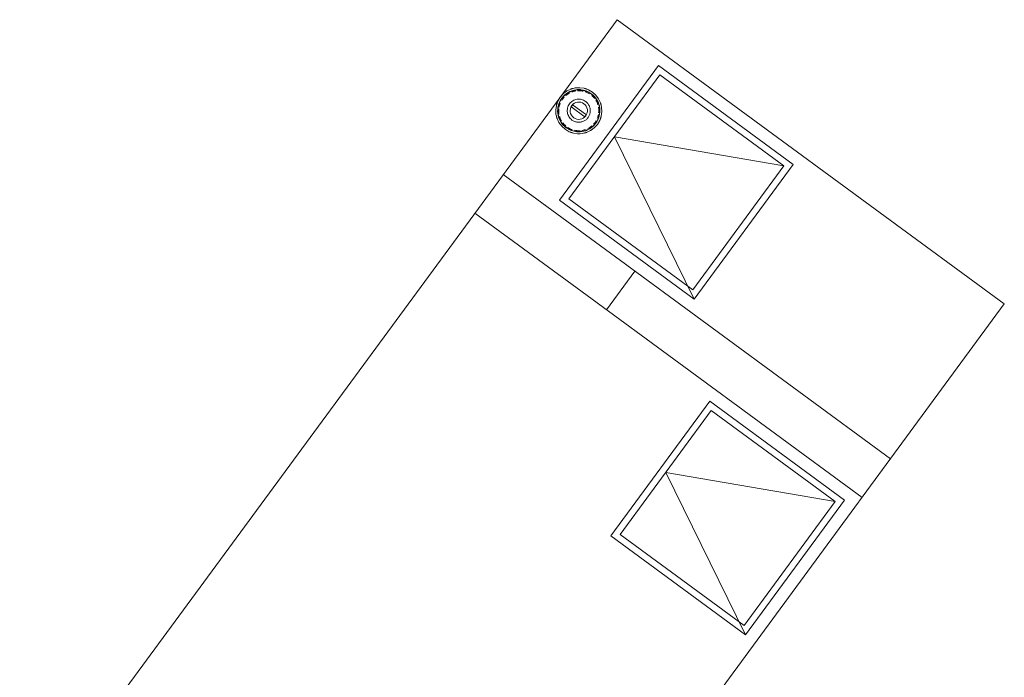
# Model space of a CAD drawing. Header units: metres. Extents: x 135583 to 135939, y 457896 to 458258.
# Tile 384 of 599: x 135789.99 to 135795.11, y 457967.91 to 457971.33. Entities that reach past the tile are written whole.
import ezdxf

# ---------------------------------------------------------------- set-up
doc = ezdxf.new("R2010")
doc.units = ezdxf.units.M
doc.linetypes.add('Hidden', pattern=[4, 2, -2])
doc.layers.add('NIEUWE INSTALLATIE', color=250, linetype='Continuous', lineweight=0)

msp = doc.modelspace()

# ---------------------------------------------------------------- linework, layer by layer
at = {"layer": 'NIEUWE INSTALLATIE'}
for p, q in [((135793.0993, 457971.3291), (135789.9909, 457967.0982)), ((135793.0993, 457971.3291), (135789.9909, 457967.0982)), ((135795.114, 457969.8489), (135793.0993, 457971.3291)), ((135795.114, 457969.8489), (135793.0993, 457971.3291)), ((135793.3147, 457971.0902), (135792.7996, 457970.3891)), ((135794.0158, 457970.5751), (135793.3147, 457971.0902)), ((135792.8652, 457970.8726), (135792.9271, 457970.8271)), ((135792.9348, 457970.8376), (135792.8729, 457970.8831)), ((135793.0853, 457970.7189), (135793.9669, 457970.5676)), ((135793.5007, 457969.874), (135793.0853, 457970.7189)), ((135793.5007, 457969.874), (135794.0158, 457970.5751)), ((135792.5072, 457970.5232), (135793.0915, 457970.094)), ((135792.5072, 457970.5232), (135793.0915, 457970.094)), ((135792.7996, 457970.3891), (135793.5007, 457969.874)), ((135792.9435, 457969.8925), (135792.3592, 457970.3217)), ((135792.9435, 457969.8925), (135792.3592, 457970.3217)), ((135793.0915, 457970.094), (135794.5219, 457969.043)), ((135793.0915, 457970.094), (135794.5219, 457969.043)), ((135793.1922, 457970.02), (135793.0442, 457969.8185)), ((135793.1922, 457970.02), (135793.0442, 457969.8185)), ((135794.3739, 457968.8416), (135792.9435, 457969.8925)), ((135794.3739, 457968.8416), (135792.9435, 457969.8925)), ((135792.0057, 457965.618), (135795.114, 457969.8489)), ((135792.0057, 457965.618), (135795.114, 457969.8489)), ((135793.5819, 457969.3428), (135793.0668, 457968.6416)), ((135794.2831, 457968.8277), (135793.5819, 457969.3428)), ((135793.3526, 457968.9715), (135794.2341, 457968.8202)), ((135793.768, 457968.1265), (135793.3526, 457968.9715)), ((135793.768, 457968.1265), (135794.2831, 457968.8277)), ((135793.0668, 457968.6416), (135793.768, 457968.1265))]:
    msp.add_line(p, q, dxfattribs=at)
at = {"layer": 'NIEUWE INSTALLATIE', "linetype": 'Hidden'}
for p, q in [((135792.8485, 457970.3966), (135793.3222, 457971.0413)), ((135793.9669, 457970.5676), (135793.3222, 457971.0413)), ((135793.4932, 457969.9229), (135793.9669, 457970.5676)), ((135793.4932, 457969.9229), (135792.8485, 457970.3966)), ((135793.1158, 457968.6491), (135793.5894, 457969.2938)), ((135794.2341, 457968.8202), (135793.5894, 457969.2938)), ((135793.7605, 457968.1755), (135794.2341, 457968.8202)), ((135793.7605, 457968.1755), (135793.1158, 457968.6491))]:
    msp.add_line(p, q, dxfattribs=at)
at = {"layer": 'NIEUWE INSTALLATIE', "flags": 128}
for points in [[(135792.9645, 457970.9429), (135792.9609, 457970.9455), (135792.9573, 457970.9478), (135792.9535, 457970.95), (135792.9497, 457970.9521), (135792.9458, 457970.954), (135792.9418, 457970.9558), (135792.9377, 457970.9574), (135792.9336, 457970.9588), (135792.9294, 457970.9601), (135792.9252, 457970.9611), (135792.9209, 457970.9621), (135792.9166, 457970.9628), (135792.9123, 457970.9634), (135792.908, 457970.9638), (135792.9036, 457970.964), (135792.8993, 457970.9641), (135792.8949, 457970.964), (135792.8906, 457970.9637), (135792.8862, 457970.9632), (135792.8819, 457970.9626), (135792.8776, 457970.9618), (135792.8734, 457970.9608), (135792.8692, 457970.9597), (135792.865, 457970.9584), (135792.8609, 457970.9569), (135792.8569, 457970.9552), (135792.8529, 457970.9534), (135792.849, 457970.9515), (135792.8452, 457970.9494), (135792.8415, 457970.9471), (135792.8379, 457970.9447), (135792.8343, 457970.9421), (135792.8309, 457970.9394), (135792.8276, 457970.9366), (135792.8244, 457970.9336), (135792.8213, 457970.9305), (135792.8183, 457970.9273), (135792.8155, 457970.924), (135792.8128, 457970.9206), (135792.8103, 457970.9171), (135792.8079, 457970.9134), (135792.8056, 457970.9097), (135792.8035, 457970.9059), (135792.8016, 457970.902), (135792.7998, 457970.898), (135792.7981, 457970.894), (135792.7967, 457970.8899), (135792.7953, 457970.8857), (135792.7942, 457970.8815), (135792.7932, 457970.8772), (135792.7924, 457970.8729), (135792.7918, 457970.8686), (135792.7914, 457970.8643), (135792.7911, 457970.8599), (135792.791, 457970.8556), (135792.791, 457970.8512), (135792.7913, 457970.8469), (135792.7917, 457970.8425), (135792.7923, 457970.8382), (135792.793, 457970.8339), (135792.794, 457970.8297), (135792.7951, 457970.8254), (135792.7964, 457970.8213), (135792.7978, 457970.8172), (135792.7994, 457970.8131), (135792.8011, 457970.8091), (135792.8031, 457970.8052), (135792.8051, 457970.8014), (135792.8074, 457970.7976), (135792.8097, 457970.794), (135792.8123, 457970.7904), (135792.8149, 457970.7869), (135792.8177, 457970.7836), (135792.8206, 457970.7804), (135792.8237, 457970.7773), (135792.8269, 457970.7743), (135792.8302, 457970.7714), (135792.8336, 457970.7687), (135792.8354, 457970.7673)], [(135792.8323, 457970.9341), (135792.8356, 457970.9368), (135792.8389, 457970.9393), (135792.8423, 457970.9416), (135792.8458, 457970.9439), (135792.8494, 457970.946), (135792.8518, 457970.9472)], [(135792.8645, 457970.9529), (135792.8684, 457970.9542), (135792.8724, 457970.9554), (135792.8765, 457970.9564), (135792.8805, 457970.9573), (135792.8846, 457970.958)], [(135792.8929, 457970.9589), (135792.8971, 457970.9591), (135792.9012, 457970.9591), (135792.9054, 457970.959), (135792.9095, 457970.9587), (135792.9137, 457970.9582), (135792.9178, 457970.9576), (135792.9219, 457970.9568)], [(135792.9339, 457970.9534), (135792.9378, 457970.952), (135792.9416, 457970.9504), (135792.9454, 457970.9487), (135792.9491, 457970.9468), (135792.9527, 457970.9447), (135792.9563, 457970.9426)], [(135792.7977, 457970.874), (135792.7985, 457970.8781), (135792.7995, 457970.8821), (135792.8007, 457970.8861), (135792.802, 457970.8901), (135792.8035, 457970.894)], [(135792.8109, 457970.9088), (135792.8131, 457970.9123), (135792.8155, 457970.9158), (135792.818, 457970.9191), (135792.8206, 457970.9223), (135792.8234, 457970.9255)], [(135792.8354, 457970.7673), (135792.839, 457970.7648), (135792.8427, 457970.7624), (135792.8464, 457970.7602), (135792.8503, 457970.7581), (135792.8542, 457970.7562), (135792.8582, 457970.7544), (135792.8622, 457970.7529), (135792.8663, 457970.7514), (135792.8705, 457970.7502), (135792.8747, 457970.7491), (135792.879, 457970.7481), (135792.8833, 457970.7474), (135792.8876, 457970.7468), (135792.892, 457970.7464), (135792.8963, 457970.7462), (135792.9007, 457970.7461), (135792.905, 457970.7462), (135792.9094, 457970.7465), (135792.9137, 457970.747), (135792.918, 457970.7476), (135792.9223, 457970.7484), (135792.9266, 457970.7494), (135792.9308, 457970.7505), (135792.9349, 457970.7519), (135792.939, 457970.7533), (135792.9431, 457970.755), (135792.947, 457970.7568), (135792.9509, 457970.7587), (135792.9547, 457970.7609), (135792.9585, 457970.7631), (135792.9621, 457970.7655), (135792.9656, 457970.7681), (135792.969, 457970.7708), (135792.9724, 457970.7736), (135792.9756, 457970.7766), (135792.9786, 457970.7797), (135792.9816, 457970.7829), (135792.9844, 457970.7862), (135792.9871, 457970.7896), (135792.9897, 457970.7932), (135792.9921, 457970.7968), (135792.9943, 457970.8005), (135792.9964, 457970.8043), (135792.9984, 457970.8082), (135793.0002, 457970.8122), (135793.0018, 457970.8163), (135793.0033, 457970.8204), (135793.0046, 457970.8245), (135793.0057, 457970.8287), (135793.0067, 457970.833), (135793.0075, 457970.8373), (135793.0081, 457970.8416), (135793.0086, 457970.8459), (135793.0089, 457970.8503), (135793.009, 457970.8546), (135793.0089, 457970.859), (135793.0087, 457970.8633), (135793.0082, 457970.8677), (135793.0077, 457970.872), (135793.0069, 457970.8763), (135793.006, 457970.8805), (135793.0049, 457970.8848), (135793.0036, 457970.8889), (135793.0022, 457970.8931), (135793.0006, 457970.8971), (135792.9988, 457970.9011), (135792.9969, 457970.905), (135792.9948, 457970.9088), (135792.9926, 457970.9126), (135792.9902, 457970.9163), (135792.9877, 457970.9198), (135792.985, 457970.9233), (135792.9822, 457970.9266), (135792.9793, 457970.9299), (135792.9763, 457970.933), (135792.9731, 457970.936), (135792.9698, 457970.9388), (135792.9664, 457970.9415), (135792.9645, 457970.9429)], [(135792.968, 457970.9337), (135792.9711, 457970.9309), (135792.9741, 457970.928), (135792.977, 457970.925), (135792.9797, 457970.9219), (135792.9823, 457970.9186)], [(135792.9893, 457970.9083), (135792.9914, 457970.9047), (135792.9933, 457970.901), (135792.9951, 457970.8972), (135792.9967, 457970.8934), (135792.9981, 457970.8895), (135792.9994, 457970.8856)], [(135792.7976, 457970.8368), (135792.7969, 457970.8409), (135792.7965, 457970.845), (135792.7961, 457970.8492), (135792.796, 457970.8533), (135792.796, 457970.8575), (135792.7962, 457970.8616), (135792.7965, 457970.8658)], [(135793.0023, 457970.8734), (135793.003, 457970.8693), (135793.0035, 457970.8652), (135793.0038, 457970.8611), (135793.004, 457970.8569), (135793.0039, 457970.8527), (135793.0038, 457970.8486), (135793.0034, 457970.8444)], [(135792.8103, 457970.8024), (135792.8086, 457970.8055), (135792.8067, 457970.8092), (135792.8049, 457970.813), (135792.8033, 457970.8168), (135792.8018, 457970.8207), (135792.8005, 457970.8247)], [(135792.8319, 457970.7765), (135792.8288, 457970.7793), (135792.8258, 457970.7822), (135792.823, 457970.7852), (135792.8202, 457970.7883), (135792.8176, 457970.7916)], [(135792.9896, 457970.8024), (135792.989, 457970.8014), (135792.9868, 457970.7979), (135792.9844, 457970.7944), (135792.9819, 457970.7911), (135792.9793, 457970.7879), (135792.9766, 457970.7848)], [(135793.0022, 457970.8362), (135793.0014, 457970.8321), (135793.0004, 457970.8281), (135792.9992, 457970.8241), (135792.9979, 457970.8201), (135792.9964, 457970.8163)], [(135792.8661, 457970.7568), (135792.8622, 457970.7582), (135792.8583, 457970.7598), (135792.8545, 457970.7616), (135792.8508, 457970.7634), (135792.8472, 457970.7655), (135792.8437, 457970.7677)], [(135792.907, 457970.7513), (135792.9029, 457970.7511), (135792.8987, 457970.7511), (135792.8946, 457970.7512), (135792.8904, 457970.7515), (135792.8863, 457970.752), (135792.8822, 457970.7526), (135792.8781, 457970.7534)], [(135792.9354, 457970.7573), (135792.9315, 457970.756), (135792.9275, 457970.7548), (135792.9235, 457970.7538), (135792.9194, 457970.7529), (135792.9153, 457970.7522)], [(135792.9676, 457970.7761), (135792.9644, 457970.7735), (135792.9611, 457970.7709), (135792.9577, 457970.7686), (135792.9541, 457970.7663), (135792.9506, 457970.7642), (135792.9469, 457970.7623)]]:
    msp.add_lwpolyline(points, dxfattribs=at)
at = {"layer": 'NIEUWE INSTALLATIE'}
for radius, start, end in [(0.12, 53.696, 233.696), (0.109, 53.696, 233.696), (0.11, 103.4978, 147.8203), (0.12, 233.696, 53.696), (0.11, 85.559, 102.8016), (0.11, 53.696, 84.8037), (0.11, 31.5473, 53.696), (0.11, 148.5854, 192.8298), (0.109, 233.696, 53.696), (0.045, 53.696, 233.696), (0.11, 13.4889, 30.8016), (0.045, 233.696, 53.696), (0.11, 328.5854, 12.8298), (0.11, 193.4889, 210.8016), (0.11, 211.5473, 233.696), (0.11, 283.4978, 327.8203), (0.11, 233.696, 264.8037), (0.11, 265.559, 282.8016)]:
    msp.add_arc((135792.9, 457970.8551), radius, start, end, dxfattribs=at)
at = {"layer": 'NIEUWE INSTALLATIE', "linetype": 'Hidden'}
for radius, start, end in [(0.12, 121.7326, 128.696), (0.12, 121.7326, 128.696), (0.12, 104.1395, 110.2224), (0.12, 104.1395, 110.2224), (0.12, 87.1696, 93.2525), (0.12, 87.1696, 93.2525), (0.12, 68.696, 75.3804), (0.12, 68.696, 75.3804), (0.12, 158.696, 165.3804), (0.12, 158.696, 165.3804), (0.06, 53.696, 233.696), (0.06, 53.696, 233.696), (0.12, 31.7326, 38.696), (0.12, 31.7326, 38.696), (0.12, 14.1395, 20.2224), (0.12, 14.1395, 20.2224), (0.12, 177.1696, 183.2525), (0.12, 177.1696, 183.2525), (0.12, 357.1696, 3.2525), (0.12, 357.1696, 3.2525), (0.12, 194.1395, 200.2224), (0.12, 194.1395, 200.2224), (0.12, 211.7326, 218.696), (0.12, 211.7326, 218.696), (0.12, 338.696, 345.3804), (0.12, 338.696, 345.3804), (0.12, 248.696, 255.3804), (0.12, 248.696, 255.3804), (0.12, 284.1395, 290.2224), (0.12, 284.1395, 290.2224), (0.12, 301.7326, 308.696), (0.12, 301.7326, 308.696), (0.12, 267.1696, 273.2525), (0.12, 267.1696, 273.2525)]:
    msp.add_arc((135792.9, 457970.8551), radius, start, end, dxfattribs=at)
msp.add_ellipse((135792.9, 457970.8551), major_axis=(0, 0.06), ratio=1, start_param=2.507968, end_param=5.649561, dxfattribs=at)
msp.add_ellipse((135792.9, 457970.8551), major_axis=(0, 0.06), ratio=1, start_param=2.507968, end_param=5.649561, dxfattribs=at)
at = {"layer": 'NIEUWE INSTALLATIE'}
for points, knots in [([(135792.8631, 457970.8756), (135792.8631, 457970.8755), (135792.8632, 457970.8752), (135792.8634, 457970.8747), (135792.8637, 457970.8741), (135792.8642, 457970.8734), (135792.8648, 457970.8729), (135792.8652, 457970.8726)], [0.7777778, 0.7777778, 0.7777778, 0.7777778, 0.7916667, 0.8333333, 0.875, 0.9166667, 1, 1, 1, 1]), ([(135792.8652, 457970.8726), (135792.8654, 457970.8724), (135792.8659, 457970.8721), (135792.8667, 457970.8717), (135792.8674, 457970.8714), (135792.8679, 457970.8713), (135792.8682, 457970.8712), (135792.8683, 457970.8711), (135792.8684, 457970.8711)], [0, 0, 0, 0, 0.0416667, 0.0833333, 0.125, 0.1458333, 0.15625, 0.1666667, 0.1666667, 0.1666667, 0.1666667]), ([(135792.8729, 457970.8831), (135792.8726, 457970.8833), (135792.8721, 457970.8836), (135792.8714, 457970.8839), (135792.8708, 457970.8841), (135792.8703, 457970.8842), (135792.8699, 457970.8842), (135792.8696, 457970.8842), (135792.8694, 457970.8841)], [0, 0, 0, 0, 0.0555556, 0.1111111, 0.1388889, 0.1666667, 0.1944444, 0.2222222, 0.2222222, 0.2222222, 0.2222222]), ([(135792.8753, 457970.8805), (135792.8752, 457970.8805), (135792.8751, 457970.8807), (135792.875, 457970.8809), (135792.8746, 457970.8814), (135792.8742, 457970.8819), (135792.8735, 457970.8826), (135792.8731, 457970.8829), (135792.8729, 457970.8831)], [0.8333333, 0.8333333, 0.8333333, 0.8333333, 0.84375, 0.8541667, 0.875, 0.9166667, 0.9583333, 1, 1, 1, 1]), ([(135792.9247, 457970.8298), (135792.9247, 457970.8297), (135792.9248, 457970.8296), (135792.925, 457970.8293), (135792.9253, 457970.8289), (135792.9258, 457970.8283), (135792.9264, 457970.8277), (135792.9269, 457970.8273), (135792.9271, 457970.8271)], [0.8333333, 0.8333333, 0.8333333, 0.8333333, 0.84375, 0.8541667, 0.875, 0.9166667, 0.9583333, 1, 1, 1, 1]), ([(135792.9271, 457970.8271), (135792.9274, 457970.8269), (135792.9279, 457970.8266), (135792.9287, 457970.8262), (135792.9294, 457970.8261), (135792.9301, 457970.826), (135792.9304, 457970.8261), (135792.9305, 457970.8261)], [0, 0, 0, 0, 0.0555556, 0.1111111, 0.1666667, 0.1944444, 0.2222222, 0.2222222, 0.2222222, 0.2222222]), ([(135792.9348, 457970.8376), (135792.9346, 457970.8378), (135792.9341, 457970.8381), (135792.9333, 457970.8385), (135792.9326, 457970.8388), (135792.9321, 457970.839), (135792.9318, 457970.839), (135792.9316, 457970.8391), (135792.9316, 457970.8391)], [0, 0, 0, 0, 0.0416667, 0.0833333, 0.125, 0.1458333, 0.15625, 0.1666667, 0.1666667, 0.1666667, 0.1666667]), ([(135792.9368, 457970.8346), (135792.9368, 457970.8347), (135792.9367, 457970.835), (135792.9366, 457970.8355), (135792.9362, 457970.8361), (135792.9357, 457970.8368), (135792.9352, 457970.8373), (135792.9348, 457970.8376)], [0.7777778, 0.7777778, 0.7777778, 0.7777778, 0.7916667, 0.8333333, 0.875, 0.9166667, 1, 1, 1, 1])]:
    msp.add_open_spline(points, degree=3, knots=knots, dxfattribs=at)
for points in [[(135792.8656, 457970.882), (135792.8653, 457970.8817), (135792.8647, 457970.881), (135792.8643, 457970.8802), (135792.8641, 457970.8799)], [(135792.9343, 457970.8282), (135792.9346, 457970.8286), (135792.9352, 457970.8292), (135792.9357, 457970.83), (135792.9359, 457970.8303)]]:
    msp.add_open_spline(points, degree=3, dxfattribs=at)

doc.saveas('drawing.dxf')
